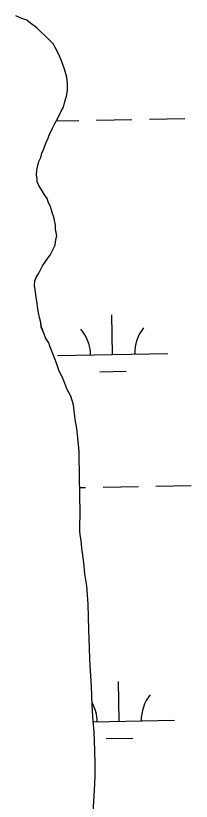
# Model space of a CAD drawing. Extents: x 3914892 to 3953151, y 242587 to 268572.
# Drawn here: x 3950134 to 3950293, y 263372 to 264084 of the extents above; entities that cross this region are included whole.
import ezdxf

# ---------------------------------------------------------------- set-up
doc = ezdxf.new("R2010")
doc.units = 0
doc.layers.add('V-TOPO-SHOR', color=7, linetype='Continuous')
doc.layers.add('V-WETL-SWMP', color=7, linetype='Continuous')

msp = doc.modelspace()

# ---------------------------------------------------------------- linework, layer by layer
at = {"layer": 'V-TOPO-SHOR'}
for points in [[(3950157.82, 263959.17), (3950159.43, 263963.08), (3950161.42, 263968.29), (3950163.03, 263972.2), (3950164.63, 263976.11), (3950167.47, 263981.77), (3950169.49, 263986.13), (3950171.94, 263990.49), (3950175.17, 263997.46), (3950177.22, 264000.95), (3950178.39, 264004.85), (3950179.94, 264010.9), (3950181.08, 264016.09), (3950180.91, 264021.67), (3950180.3, 264028.09), (3950178.37, 264035.34), (3950175.57, 264042.98), (3950173.73, 264047.22), (3950170.54, 264053.57), (3950167.83, 264058.22), (3950164.73, 264061.56), (3950161.19, 264064.9), (3950156.32, 264069.91), (3950153.23, 264072.82), (3950147.53, 264076.95), (3950144.01, 264079.85), (3950139.67, 264081.45), (3950134.02, 264083.86)], [(3950204.37, 263361.51), (3950205.5, 263381.72), (3950206.01, 263393.76), (3950206.08, 263406.22), (3950205.75, 263417.8), (3950205.26, 263434.53), (3950204.11, 263444.37), (3950203.27, 263458.52), (3950203.02, 263467.1), (3950202.76, 263476.11), (3950201.92, 263490.26), (3950201.19, 263500.54), (3950200.9, 263510.84), (3950200.42, 263527.14), (3950200.09, 263538.73), (3950199.75, 263550.31), (3950198.41, 263567.02), (3950196.81, 263577.71), (3950195.65, 263587.98), (3950193.98, 263601.24), (3950193.35, 263608.09), (3950192.34, 263613.22), (3950192.24, 263616.65), (3950192.04, 263623.51), (3950192.3, 263629.53), (3950192.55, 263635.55), (3950192.22, 263647.13), (3950192.02, 263654), (3950191.8, 263661.29), (3950191.92, 263672.03), (3950191.67, 263680.61), (3950191.44, 263688.76), (3950190.22, 263701.18), (3950189.54, 263709.75), (3950188.02, 263717.86), (3950186.34, 263731.12), (3950183.97, 263738.79), (3950180.34, 263745.55), (3950176.62, 263755.32), (3950173.43, 263761.67), (3950171.07, 263768.9), (3950167.37, 263778.24), (3950165.05, 263784.18), (3950164.1, 263787.16), (3950160.96, 263791.79), (3950159.55, 263796.04), (3950157.24, 263801.56), (3950156.69, 263805.84), (3950155.71, 263810.1), (3950154.73, 263814.37), (3950153.69, 263820.35), (3950153.61, 263823.35), (3950152.6, 263828.48), (3950152.02, 263833.61), (3950151, 263839.16), (3950151.31, 263843.47), (3950152.5, 263846.51), (3950154.97, 263850.45), (3950158.21, 263856.98), (3950160.27, 263860.05), (3950162.34, 263862.68), (3950165.23, 263866.63), (3950168.07, 263872.3), (3950169.69, 263875.78), (3950170.4, 263880.95), (3950171.16, 263884.41), (3950170.12, 263890.39), (3950170.02, 263893.82), (3950168.52, 263901.08), (3950167.11, 263905.33), (3950165.67, 263910.87), (3950163.85, 263914.25), (3950162.45, 263918.08), (3950160.21, 263921.45), (3950157.05, 263926.51), (3950155.25, 263929.46), (3950153.42, 263933.28), (3950153.33, 263936.28), (3950152.82, 263939.27), (3950153.11, 263944), (3950155.03, 263951.79), (3950156.65, 263955.27), (3950157.82, 263959.17)]]:
    msp.add_lwpolyline(points, dxfattribs=at)
at = {"layer": 'V-WETL-SWMP'}
for p, q in [((3950139.67, 264081.45), (3950134.02, 264083.86)), ((3950144.01, 264079.85), (3950139.67, 264081.45)), ((3950147.53, 264076.95), (3950144.01, 264079.85)), ((3950153.23, 264072.82), (3950147.53, 264076.95)), ((3950156.32, 264069.91), (3950153.23, 264072.82)), ((3950161.19, 264064.9), (3950156.32, 264069.91)), ((3950164.73, 264061.56), (3950161.19, 264064.9)), ((3950167.83, 264058.22), (3950164.73, 264061.56)), ((3950170.54, 264053.57), (3950167.83, 264058.22)), ((3950173.73, 264047.22), (3950170.54, 264053.57)), ((3950175.57, 264042.98), (3950173.73, 264047.22)), ((3950178.37, 264035.34), (3950175.57, 264042.98)), ((3950180.3, 264028.09), (3950178.37, 264035.34)), ((3950180.91, 264021.67), (3950180.3, 264028.09)), ((3950181.07, 264016.09), (3950180.91, 264021.67)), ((3950179.94, 264010.91), (3950181.07, 264016.09)), ((3950178.39, 264004.85), (3950179.94, 264010.91)), ((3950175.17, 263997.46), (3950177.22, 264000.95)), ((3950177.22, 264000.95), (3950178.39, 264004.85)), ((3950171.94, 263990.49), (3950175.17, 263997.46)), ((3950167.47, 263981.77), (3950169.49, 263986.13)), ((3950169.49, 263986.13), (3950171.94, 263990.49)), ((3950170.82, 263988.49), (3950191.22, 263988.85)), ((3950207.22, 263989.14), (3950239.21, 263989.71)), ((3950255.21, 263990), (3950287.21, 263990.57)), ((3950164.63, 263976.11), (3950167.47, 263981.77)), ((3950161.42, 263968.29), (3950163.02, 263972.2)), ((3950163.02, 263972.2), (3950164.63, 263976.11)), ((3950159.43, 263963.08), (3950161.42, 263968.29)), ((3950156.65, 263955.27), (3950157.82, 263959.16)), ((3950157.82, 263959.16), (3950159.43, 263963.08)), ((3950153.11, 263944), (3950155.03, 263951.79)), ((3950155.03, 263951.79), (3950156.65, 263955.27)), ((3950152.82, 263939.27), (3950153.11, 263944)), ((3950153.33, 263936.28), (3950152.82, 263939.27)), ((3950153.42, 263933.27), (3950153.33, 263936.28)), ((3950155.25, 263929.46), (3950153.42, 263933.27)), ((3950157.05, 263926.51), (3950155.25, 263929.46)), ((3950160.21, 263921.45), (3950157.05, 263926.51)), ((3950162.45, 263918.08), (3950160.21, 263921.45)), ((3950163.85, 263914.25), (3950162.45, 263918.08)), ((3950165.67, 263910.87), (3950163.85, 263914.25)), ((3950167.11, 263905.33), (3950165.67, 263910.87)), ((3950168.52, 263901.08), (3950167.11, 263905.33)), ((3950170.02, 263893.82), (3950168.52, 263901.08)), ((3950170.12, 263890.39), (3950170.02, 263893.82)), ((3950171.16, 263884.41), (3950170.12, 263890.39)), ((3950169.69, 263875.78), (3950170.4, 263880.95)), ((3950170.4, 263880.95), (3950171.16, 263884.41)), ((3950165.23, 263866.63), (3950168.07, 263872.3)), ((3950168.07, 263872.3), (3950169.69, 263875.78)), ((3950162.34, 263862.68), (3950165.23, 263866.63)), ((3950158.21, 263856.98), (3950160.27, 263860.05)), ((3950160.27, 263860.05), (3950162.34, 263862.68)), ((3950152.5, 263846.51), (3950154.97, 263850.45)), ((3950154.97, 263850.45), (3950158.21, 263856.98)), ((3950151, 263839.17), (3950151.3, 263843.47)), ((3950151.3, 263843.47), (3950152.5, 263846.51)), ((3950152.02, 263833.61), (3950151, 263839.17)), ((3950152.6, 263828.48), (3950152.02, 263833.61)), ((3950153.61, 263823.35), (3950152.6, 263828.48)), ((3950153.69, 263820.35), (3950153.61, 263823.35)), ((3950154.73, 263814.37), (3950153.69, 263820.35)), ((3950155.71, 263810.1), (3950154.73, 263814.37)), ((3950156.69, 263805.84), (3950155.71, 263810.1)), ((3950221.87, 263776.76), (3950221.22, 263812.76)), ((3950157.25, 263801.56), (3950156.69, 263805.84)), ((3950159.55, 263796.04), (3950157.25, 263801.56)), ((3950160.96, 263791.79), (3950159.55, 263796.04)), ((3950164.1, 263787.16), (3950160.96, 263791.79)), ((3950165.05, 263784.18), (3950164.1, 263787.16)), ((3950167.37, 263778.24), (3950165.05, 263784.18)), ((3950171.08, 263768.9), (3950167.37, 263778.24)), ((3950171.87, 263775.87), (3950271.86, 263777.66)), ((3950173.43, 263761.67), (3950171.08, 263768.9)), ((3950176.62, 263755.32), (3950173.43, 263761.67)), ((3950210.14, 263761.12), (3950234.14, 263761.55)), ((3950180.34, 263745.55), (3950176.62, 263755.32)), ((3950183.97, 263738.79), (3950180.34, 263745.55)), ((3950186.34, 263731.12), (3950183.97, 263738.79)), ((3950188.02, 263717.86), (3950186.34, 263731.12)), ((3950189.54, 263709.75), (3950188.02, 263717.86)), ((3950190.22, 263701.18), (3950189.54, 263709.75)), ((3950191.44, 263688.76), (3950190.22, 263701.18)), ((3950191.67, 263680.61), (3950191.44, 263688.76)), ((3950191.92, 263672.03), (3950191.67, 263680.61)), ((3950191.8, 263661.29), (3950191.92, 263672.03)), ((3950192.02, 263654), (3950191.8, 263661.29)), ((3950261.16, 263657.38), (3950293.16, 263657.95)), ((3950191.95, 263656.14), (3950197.17, 263656.23)), ((3950192.21, 263647.13), (3950192.02, 263654)), ((3950213.17, 263656.52), (3950245.17, 263657.09)), ((3950192.55, 263635.55), (3950192.21, 263647.13)), ((3950192.04, 263623.51), (3950192.3, 263629.53)), ((3950192.3, 263629.53), (3950192.55, 263635.55)), ((3950192.24, 263616.65), (3950192.04, 263623.51)), ((3950192.34, 263613.22), (3950192.24, 263616.65)), ((3950193.35, 263608.09), (3950192.34, 263613.22)), ((3950193.98, 263601.24), (3950193.35, 263608.09)), ((3950195.65, 263587.98), (3950193.98, 263601.24)), ((3950196.81, 263577.71), (3950195.65, 263587.98)), ((3950198.41, 263567.02), (3950196.81, 263577.71)), ((3950199.75, 263550.31), (3950198.41, 263567.02)), ((3950200.09, 263538.72), (3950199.75, 263550.31)), ((3950200.42, 263527.14), (3950200.09, 263538.72)), ((3950200.9, 263510.84), (3950200.42, 263527.14)), ((3950201.19, 263500.54), (3950200.9, 263510.84)), ((3950201.92, 263490.26), (3950201.19, 263500.54)), ((3950202.76, 263476.11), (3950201.92, 263490.26)), ((3950227.82, 263444.14), (3950227.17, 263480.14)), ((3950203.02, 263467.1), (3950202.76, 263476.11)), ((3950203.27, 263458.52), (3950203.02, 263467.1)), ((3950204.11, 263444.38), (3950203.27, 263458.52)), ((3950205.26, 263434.53), (3950204.11, 263444.38)), ((3950204.19, 263443.72), (3950277.81, 263445.04)), ((3950205.74, 263417.8), (3950205.26, 263434.53)), ((3950216.09, 263428.5), (3950240.09, 263428.93)), ((3950206.08, 263406.22), (3950205.74, 263417.8)), ((3950206.01, 263393.76), (3950206.08, 263406.22)), ((3950205.5, 263381.72), (3950206.01, 263393.76)), ((3950204.37, 263361.51), (3950205.5, 263381.72))]:
    msp.add_line(p, q, dxfattribs=at)
for centre, start, end in [((3950277.09, 263778.23), 140.25318, 181.79684), ((3950166.62, 263776.25), 0.25318, 41.79684), ((3950283.04, 263445.6), 140.25318, 181.79684), ((3950172.57, 263443.63), 0.25318, 29.67126)]:
    msp.add_arc(centre, 35.25, start, end, dxfattribs=at)

doc.saveas('drawing.dxf')
